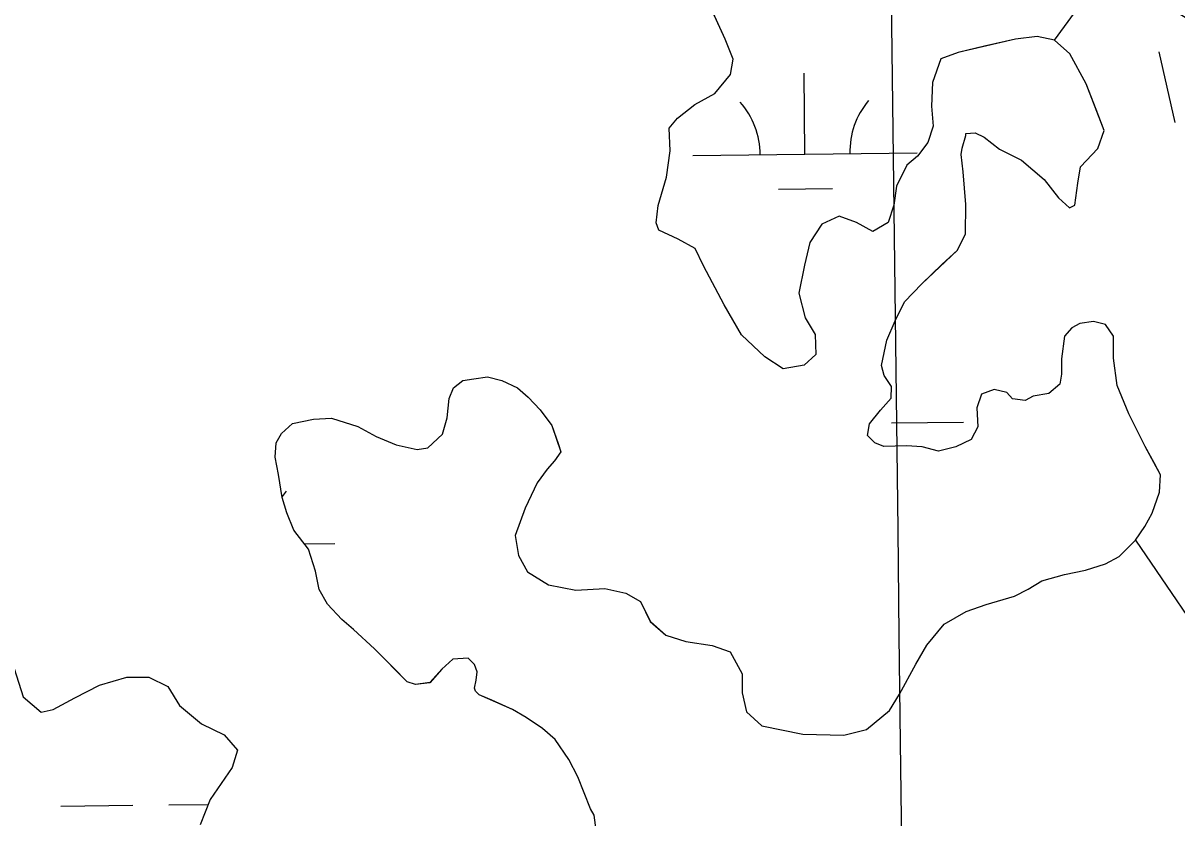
# Model space of a CAD drawing. Extents: x 3694830 to 3732949, y 415201 to 440970.
# Drawn here: x 3725025 to 3725539, y 429561 to 429915 of the extents above; entities that cross this region are included whole.
import ezdxf

# ---------------------------------------------------------------- set-up
doc = ezdxf.new("R2010")
doc.units = 0
for name, color, linetype in [('V-GRID-MAJR', 7, 'Continuous'), ('V-TOPO-SHOR', 7, 'Continuous'), ('V-UTIL-LINE', 7, 'Continuous'), ('V-WETL-SWMP', 7, 'Continuous')]:
    doc.layers.add(name, color=color, linetype=linetype)

msp = doc.modelspace()

# ---------------------------------------------------------------- linework, layer by layer
at = {"layer": 'V-GRID-MAJR'}
msp.add_spline([(3725521.948, 420931.967), (3725447.9250000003, 426990.407), (3725373.878, 433050.776), (3725299.8310000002, 439111.152), (3725299.808, 439113.075)], degree=3, dxfattribs=at)
at = {"layer": 'V-TOPO-SHOR'}
for points in [[(3725484.713, 429907.043), (3725500.9051001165, 429929.3457808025), (3725523.011781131, 429929.3457808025), (3725559.8562494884, 429907.23909978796), (3725618.8073988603, 429892.5013124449), (3725670.389654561, 429892.5013124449), (3725707.234122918, 429899.87020611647), (3725751.4474849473, 429899.87020611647), (3725795.6608469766, 429907.23909978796), (3725876.718677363, 429944.0835681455), (3725965.145401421, 429951.452461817), (3726016.7276571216, 429944.0835681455), (3726068.309912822, 429929.3457808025), (3726119.892168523, 429936.71467447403), (3726208.318892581, 429973.5591428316), (3726274.638935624, 430032.51029220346), (3726304.1145103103, 430047.24807954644), (3726370.434553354, 430091.46144157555), (3726488.336852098, 430106.1992289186), (3726533.312, 430113.379)], [(3725311.848, 429846.01900000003), (3725313.509, 429857.766), (3725313.136, 429867.902), (3725316.8000000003, 429872.346), (3725324.521, 429878.4), (3725333.454, 429883.233), (3725340.372, 429891.722), (3725341.611, 429898.607), (3725337.995, 429907.537), (3725327.534, 429930.675)], [(3725525.041, 429726.139), (3725517.795, 429740.756), (3725512.568, 429753.337), (3725510.987, 429765.50200000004), (3725511.022, 429775.23), (3725507.3910000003, 429780.51), (3725502.126, 429781.745), (3725496.043, 429780.954), (3725492.389, 429778.941), (3725489.133, 429775.304), (3725487.884, 429765.174), (3725487.861, 429758.28500000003), (3725487.036, 429753.82800000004), (3725482.1580000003, 429749.792), (3725475.264, 429748.60000000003), (3725471.608, 429746.58400000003), (3725465.937, 429747.416), (3725463.515, 429750.261), (3725457.846, 429751.496), (3725452.165, 429749.489), (3725450.117, 429743.414), (3725450.4930000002, 429734.903), (3725447.6380000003, 429729.238), (3725440.737, 429726.018), (3725433.028, 429724.018), (3725425.739, 429726.07), (3725418.852, 429726.498), (3725408.716, 429726.12700000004), (3725404.669, 429727.761), (3725401.438, 429731.014), (3725402.267, 429736.281), (3725407.1520000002, 429742.343), (3725412.032, 429747.596), (3725412.0500000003, 429752.866), (3725408.825, 429757.74), (3725407.623, 429762.20300000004), (3725410.092, 429773.542), (3725413.769, 429782.041), (3725417.85, 429790.539), (3725425.579, 429798.618), (3725434.525, 429807.101), (3725441.437, 429813.56200000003), (3725445.109, 429820.847), (3725445.1520000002, 429833.815), (3725443.987, 429848.411), (3725443.2, 429856.114), (3725443.616, 429858.95), (3725445.257, 429864.619), (3725445.259, 429865.43), (3725449.3140000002, 429865.821), (3725453.361, 429863.781), (3725460.2320000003, 429858.487), (3725469.943, 429853.592), (3725480.046, 429845.04600000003), (3725486.503, 429836.92), (3725491.353, 429832.445), (3725493.788, 429833.651), (3725495.037, 429843.375), (3725496.278, 429850.666), (3725504.006, 429858.745), (3725506.8710000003, 429866.843), (3725503.254, 429876.178), (3725498.8340000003, 429887.54000000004), (3725491.5840000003, 429900.94), (3725484.713, 429907.043), (3725477.019, 429908.69), (3725467.287, 429907.506), (3725453.4960000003, 429904.311), (3725441.7320000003, 429901.514), (3725434.021, 429898.702), (3725430.339, 429888.177), (3725429.899, 429877.64), (3725430.679, 429868.721), (3725428.223, 429861.43200000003), (3725423.744, 429855.368), (3725418.866, 429851.331), (3725414.377, 429842.025), (3725413.132, 429833.518), (3725410.674, 429825.826), (3725403.77, 429821.795), (3725396.49, 429825.873), (3725388.7970000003, 429828.73600000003), (3725381.085, 429825.115), (3725375.788, 429817.025), (3725373.323, 429806.902), (3725370.849, 429794.346), (3725373.648, 429783.393), (3725378.082, 429776.082), (3725378.457, 429767.16500000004), (3725373.171, 429762.317), (3725363.845, 429760.728), (3725355.757, 429766.02400000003), (3725345.251, 429775.787), (3725337.595, 429789.189), (3725328.332, 429806.648), (3725324.7090000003, 429814.36100000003), (3725317.023, 429818.441), (3725308.526, 429822.522), (3725307.322, 429825.768), (3725308.157, 429833.467), (3725311.848, 429846.01900000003)], [(3725272.444, 429579.054), (3725268.418, 429586.767), (3725262.366, 429595.704), (3725256.71, 429600.587), (3725249.431, 429605.47500000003), (3725243.363, 429609.143), (3725234.055, 429613.229), (3725228.39, 429615.678), (3725226.774, 429617.304), (3725226.373, 429618.523), (3725227.194, 429622.168), (3725227.612, 429625.814), (3725226.407, 429629.06), (3725223.579, 429631.907), (3725216.688, 429631.526), (3725211.809, 429627.08400000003), (3725206.519, 429621.022), (3725200.031, 429620.233), (3725196.39, 429621.462), (3725190.33, 429627.561), (3725181.847, 429636.101), (3725172.5530000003, 429644.643), (3725167.3000000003, 429649.12), (3725160.839, 429656.032), (3725157.2120000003, 429662.528), (3725155.6180000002, 429670.641), (3725152.407, 429680.379), (3725145.952, 429688.913), (3725142.736, 429696.623), (3725140.731, 429703.521), (3725139.144, 429713.659), (3725137.551, 429721.365), (3725137.977, 429727.847), (3725140.4220000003, 429731.892), (3725145.3000000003, 429736.33400000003), (3725154.629, 429738.331), (3725162.737, 429738.708), (3725174.478, 429735.021), (3725182.5700000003, 429730.534), (3725191.475, 429726.858), (3725200.791, 429724.8), (3725205.6550000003, 429725.59500000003), (3725212.161, 429731.652), (3725214.214, 429738.939), (3725215.051, 429747.449), (3725217.095, 429752.30700000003), (3725221.1580000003, 429755.534), (3725226.024, 429756.329), (3725232.1070000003, 429757.119), (3725238.5870000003, 429755.477), (3725245.466, 429752.21), (3725250.316, 429748.141), (3725255.5670000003, 429742.45), (3725260.812, 429735.542), (3725263.622, 429727.425), (3725264.826, 429723.77400000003), (3725261.975, 429719.729), (3725258.721, 429716.094), (3725254.242, 429710.03), (3725248.933, 429698.69800000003), (3725244.434, 429686.553), (3725246.025, 429677.632), (3725250.054, 429670.321), (3725259.358, 429664.617), (3725271.508, 429662.143), (3725284.48, 429662.911), (3725293.795, 429660.853), (3725300.268, 429657.183), (3725304.696, 429648.25200000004), (3725311.565, 429642.14900000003), (3725320.472, 429639.282), (3725332.221, 429637.621), (3725340.3170000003, 429634.75800000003), (3725345.554, 429625.011), (3725345.525, 429616.5), (3725347.522, 429607.982), (3725354.393, 429601.879), (3725372.6180000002, 429598.17), (3725390.858, 429597.70300000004), (3725400.997, 429600.101), (3725411.159, 429608.57800000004), (3725415.643, 429615.859), (3725422.983, 429629.20900000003), (3725427.875, 429637.705), (3725435.606, 429647), (3725445.353, 429652.643), (3725454.2800000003, 429655.854), (3725466.8570000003, 429659.46), (3725472.948, 429662.68200000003), (3725479.04, 429666.309), (3725489.182, 429669.113), (3725498.511, 429671.107), (3725507.438, 429673.913), (3725513.5270000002, 429677.137), (3725520.846, 429684.407), (3725524.9220000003, 429690.473), (3725528.184, 429696.542), (3725531.4590000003, 429705.854), (3725531.889, 429713.552), (3725529.069, 429718.83), (3725525.041, 429726.139)], [(3725520.846, 429684.407), (3725559.8562494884, 429627.2211402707), (3725589.3318241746, 429597.7455655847), (3725596.700717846, 429575.63888457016), (3725589.3318241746, 429546.1633098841), (3725596.700717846, 429509.3188415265), (3725604.0696115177, 429472.4743731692), (3725633.545186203, 429450.36769215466), (3725655.6518672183, 429435.6299048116), (3725677.7585482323, 429420.8921174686), (3725692.4963355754, 429391.41654278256), (3725699.865229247, 429354.572074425), (3725714.6030165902, 429325.0964997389), (3725736.709697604, 429288.25203138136), (3725766.1852722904, 429280.88313770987), (3725788.2919533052, 429332.4653934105), (3725810.398634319, 429339.83428708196), (3725839.8742090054, 429310.35871239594), (3725861.9808900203, 429273.5142440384), (3725898.8253583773, 429258.7764566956), (3725935.6698267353, 429244.03866935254), (3725979.883188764, 429236.66977568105)], [(3725021.3140000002, 429627.319), (3725025.327, 429614.74), (3725033.41, 429607.824), (3725038.682, 429609.022), (3725048.4280000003, 429614.257), (3725059.389, 429619.895), (3725071.56, 429623.50200000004), (3725081.288, 429623.471), (3725089.785, 429619.387), (3725095.026, 429610.859), (3725104.725, 429602.721), (3725114.843, 429597.822), (3725120.898, 429590.912), (3725118.441, 429583.22000000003), (3725108.666, 429569.066), (3725104.168, 429557.732)], [(3725280.8680000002, 429553.085), (3725279.682, 429562.004), (3725278.0700000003, 429564.847), (3725272.444, 429579.054)]]:
    msp.add_lwpolyline(points, dxfattribs=at)
at = {"layer": 'V-UTIL-LINE'}
msp.add_lwpolyline([(3725538.3850000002, 429870.354), (3725531.358, 429901.892)], dxfattribs=at)
at = {"layer": 'V-WETL-SWMP'}
for p, q in [((3725337.9930986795, 429907.5368565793), (3725327.533099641, 429930.6748567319)), ((3725477.0180789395, 429908.6898534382), (3725467.286080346, 429907.506853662)), ((3725484.7130778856, 429907.04285327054), (3725477.0180789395, 429908.6898534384)), ((3725341.6110983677, 429898.6078565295), (3725337.9930986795, 429907.5368565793)), ((3725467.286080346, 429907.506853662), (3725441.7320841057, 429901.51285426)), ((3725491.5830770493, 429900.93985313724), (3725484.7130778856, 429907.04285327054)), ((3725340.3720986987, 429891.72185658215), (3725341.6110983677, 429898.6078565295)), ((3725434.0210852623, 429898.70185444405), (3725430.3380860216, 429888.1768545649)), ((3725441.7320841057, 429901.51285426), (3725434.0210852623, 429898.70185444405)), ((3725498.8330763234, 429887.54085302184), (3725491.5830770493, 429900.93985313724)), ((3725333.4530998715, 429883.2338567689), (3725340.3720986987, 429891.72185658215)), ((3725373.5788528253, 429856.2835248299), (3725373.14950101, 429892.28096436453)), ((3725430.3380860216, 429888.1768545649), (3725429.897086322, 429877.6398546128)), ((3725506.870075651, 429866.8428529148), (3725498.8330763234, 429887.54085302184)), ((3725324.520101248, 429878.3998569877), (3725333.4530998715, 429883.2338567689)), ((3725316.799102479, 429872.34685718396), (3725324.520101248, 429878.3998569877)), ((3725429.897086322, 429877.6398546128), (3725430.6780864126, 429868.7208546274)), ((3725313.1361030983, 429867.90085728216), (3725316.799102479, 429872.34685718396)), ((3725313.5071032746, 429857.7668573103), (3725313.1361030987, 429867.90085728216)), ((3725430.6780864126, 429868.7208546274), (3725428.2220869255, 429861.4328547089)), ((3725443.615084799, 429858.9498543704), (3725445.2550844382, 429864.61785431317)), ((3725445.2550844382, 429864.61785431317), (3725445.258084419, 429865.42885431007)), ((3725445.258084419, 429865.42885431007), (3725449.3120838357, 429865.82085421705)), ((3725449.3120838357, 429865.82085421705), (3725453.359083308, 429863.78085413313)), ((3725453.359083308, 429863.78085413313), (3725460.231082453, 429858.487853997)), ((3725504.00507624, 429858.7458530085), (3725506.870075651, 429866.8428529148)), ((3725311.8461037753, 429846.01785738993), (3725313.5071032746, 429857.7668573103)), ((3725323.5824124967, 429855.6872039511), (3725423.575293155, 429856.8798457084)), ((3725428.2220869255, 429861.4328547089), (3725423.7430876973, 429855.36885483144)), ((3725443.200084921, 429856.1138543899), (3725443.6150847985, 429858.9498543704)), ((3725460.231082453, 429858.487853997), (3725469.9420811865, 429853.5918537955)), ((3725496.277077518, 429850.6658532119), (3725504.00507624, 429858.7458530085)), ((3725423.7430876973, 429855.36885483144), (3725418.86608848, 429851.33185495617)), ((3725443.985084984, 429848.4098543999), (3725443.200084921, 429856.1138543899)), ((3725469.9420811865, 429853.5918537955), (3725480.0460799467, 429845.0458535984)), ((3725418.86608848, 429851.33185495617), (3725414.376089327, 429842.0248550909)), ((3725445.152085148, 429833.8148544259), (3725443.985084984, 429848.4098543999)), ((3725495.037077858, 429843.374853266), (3725496.2770775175, 429850.6658532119)), ((3725308.156104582, 429833.4658575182), (3725311.8461037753, 429846.01785738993)), ((3725414.3760893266, 429842.0248550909), (3725413.1310896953, 429833.5178551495)), ((3725480.0460799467, 429845.0458535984), (3725486.503079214, 429836.91885348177)), ((3725493.7880782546, 429833.651853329), (3725495.037077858, 429843.374853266)), ((3725361.7637440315, 429840.71050533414), (3725385.762035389, 429840.996739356)), ((3725486.503079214, 429836.91885348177), (3725491.352078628, 429832.44385338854)), ((3725307.320104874, 429825.7678575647), (3725308.156104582, 429833.4658575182)), ((3725413.1310896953, 429833.5178551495), (3725410.673090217, 429825.8248552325)), ((3725445.1080854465, 429820.84585447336), (3725445.152085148, 429833.8148544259)), ((3725491.352078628, 429832.4438533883), (3725493.7880782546, 429833.651853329)), ((3725388.797093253, 429828.73585571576), (3725381.084094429, 429825.1138559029)), ((3725396.4880922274, 429825.8728555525), (3725388.797093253, 429828.73585571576)), ((3725403.770091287, 429821.79485540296), (3725396.4880922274, 429825.8728555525)), ((3725410.673090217, 429825.8248552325), (3725403.770091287, 429821.7948554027)), ((3725308.5251047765, 429822.5218575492), (3725307.320104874, 429825.7678575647)), ((3725317.0221036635, 429818.4398573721), (3725308.5251047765, 429822.5218575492)), ((3725381.084094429, 429825.1138559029), (3725375.787095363, 429817.0258560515)), ((3725441.4360861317, 429813.5618545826), (3725445.1080854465, 429820.84585447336)), ((3725324.709102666, 429814.3608572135), (3725317.0221036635, 429818.4398573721)), ((3725375.787095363, 429817.0258560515), (3725373.3210959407, 429806.9018561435)), ((3725328.331102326, 429806.6478571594), (3725324.7091026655, 429814.3608572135)), ((3725425.5780887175, 429798.61885499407), (3725441.4360861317, 429813.5618545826)), ((3725337.5951014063, 429789.187857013), (3725328.331102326, 429806.6478571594)), ((3725373.3210959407, 429806.9018561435), (3725370.847096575, 429794.34485624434)), ((3725417.8500899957, 429790.5388551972), (3725425.5780887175, 429798.61885499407)), ((3725370.847096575, 429794.34485624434), (3725373.6470964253, 429783.3928562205)), ((3725413.768090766, 429782.04185532), (3725417.8500899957, 429790.5388551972)), ((3725345.2501006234, 429775.78685688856), (3725337.5951014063, 429789.187857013)), ((3725373.6470964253, 429783.3928562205), (3725378.0810959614, 429776.0818561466)), ((3725410.0920914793, 429773.5418554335), (3725413.768090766, 429782.04185532)), ((3725496.0420791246, 429780.9538534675), (3725492.388079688, 429778.9398535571)), ((3725502.1250782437, 429781.7438533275), (3725496.0420791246, 429780.9538534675)), ((3725507.3900775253, 429780.5098532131), (3725502.1250782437, 429781.7438533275)), ((3725511.0200771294, 429775.22885315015), (3725507.3900775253, 429780.5098532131)), ((3725355.755099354, 429766.02485668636), (3725345.2501006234, 429775.7868568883)), ((3725378.0810959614, 429776.0818561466), (3725378.457096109, 429767.1638561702)), ((3725489.133080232, 429775.30285364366), (3725487.883080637, 429765.17385370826)), ((3725492.388079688, 429778.9398535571), (3725489.133080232, 429775.30285364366)), ((3725510.9870773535, 429765.50185318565), (3725511.0200771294, 429775.22885315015)), ((3725407.6220920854, 429762.2018555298), (3725410.0920914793, 429773.5418554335)), ((3725363.8440983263, 429760.72785652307), (3725355.755099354, 429766.02485668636)), ((3725378.457096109, 429767.1638561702), (3725373.171096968, 429762.3178563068)), ((3725487.883080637, 429765.17385370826), (3725487.860080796, 429758.28385373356)), ((3725512.567077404, 429753.33685319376), (3725510.9870773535, 429765.50185318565)), ((3725373.171096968, 429762.3178563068), (3725363.8440983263, 429760.72785652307)), ((3725408.823092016, 429757.73985551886), (3725407.6220920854, 429762.2018555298)), ((3725217.0941193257, 429752.3058598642), (3725221.158118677, 429755.534859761)), ((3725221.158118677, 429755.534859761), (3725226.0241179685, 429756.32885964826)), ((3725226.0241179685, 429756.3288596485), (3725232.1061170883, 429757.11885950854)), ((3725232.1061170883, 429757.11885950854), (3725238.5861162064, 429755.47585936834)), ((3725238.5861162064, 429755.4758593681), (3725245.465115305, 429752.20985922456)), ((3725412.0490916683, 429752.8648554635), (3725408.823092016, 429757.73985551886)), ((3725487.860080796, 429758.28385373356), (3725487.034081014, 429753.8288537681)), ((3725215.0511197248, 429747.4488599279), (3725217.0941193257, 429752.3058598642)), ((3725245.465115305, 429752.2098592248), (3725250.315114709, 429748.14085912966)), ((3725412.0310917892, 429747.59585548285), (3725412.0490916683, 429752.8648554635)), ((3725452.1630860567, 429749.4878545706), (3725450.1160864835, 429743.41485463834)), ((3725457.8440852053, 429751.4948544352), (3725452.1630860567, 429749.4878545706)), ((3725463.5140844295, 429750.2598543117), (3725457.8440852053, 429751.4948544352)), ((3725465.93708415, 429747.41485426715), (3725463.5140844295, 429750.2598543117)), ((3725482.1570817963, 429749.79185389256), (3725475.263082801, 429748.59885405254)), ((3725487.034081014, 429753.8288537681), (3725482.1570817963, 429749.79185389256)), ((3725517.794076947, 429740.75485312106), (3725512.567077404, 429753.33685319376)), ((3725214.212120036, 429738.9398599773), (3725215.0511197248, 429747.4488599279)), ((3725250.315114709, 429748.14085912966), (3725255.565114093, 429742.44885903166)), ((3725407.1500926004, 429742.3438556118), (3725412.0310917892, 429747.59585548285)), ((3725471.6080833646, 429746.584854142), (3725465.93708415, 429747.41485426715)), ((3725475.263082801, 429748.59885405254), (3725471.6080833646, 429746.584854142)), ((3725154.6291284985, 429738.3298613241), (3725162.7371273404, 429738.7078611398)), ((3725162.7371273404, 429738.7078611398), (3725174.4781257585, 429735.02086088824)), ((3725212.160120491, 429731.65186004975), (3725214.212120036, 429738.9398599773)), ((3725255.565114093, 429742.44885903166), (3725260.8111135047, 429735.540858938)), ((3725402.2660934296, 429736.27985574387), (3725407.1500926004, 429742.3438556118)), ((3725450.1160864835, 429743.41485463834), (3725450.493086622, 429734.90185466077)), ((3725525.0400762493, 429726.13985300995), (3725517.794076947, 429740.75485312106)), ((3725140.4221306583, 429731.8928616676), (3725145.3001298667, 429736.33486154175)), ((3725145.3001298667, 429736.33486154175), (3725154.6291284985, 429738.3298613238)), ((3725174.4781257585, 429735.02086088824), (3725182.5691247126, 429730.53486072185)), ((3725260.8111135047, 429735.540858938), (3725264.8241132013, 429723.77285888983)), ((3725401.4370936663, 429731.01385578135), (3725402.2660934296, 429736.27985574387)), ((3725412.164227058, 429736.6642027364), (3725444.161948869, 429737.04584809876)), ((3725450.493086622, 429734.90185466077), (3725447.6370871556, 429729.2368547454)), ((3725137.9761310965, 429727.8478617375), (3725140.4221306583, 429731.8928616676)), ((3725182.5691247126, 429730.53486072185), (3725191.4741235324, 429726.8578605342)), ((3725205.6551215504, 429725.59386021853), (3725212.160120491, 429731.65186004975)), ((3725404.6690932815, 429727.76085572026), (3725401.4370936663, 429731.01385578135)), ((3725447.6370871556, 429729.2368547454), (3725440.7350882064, 429726.0178549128)), ((3725137.5491313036, 429721.3648617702), (3725137.9761310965, 429727.8478617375)), ((3725191.4741235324, 429726.857860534), (3725200.7891222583, 429724.79986033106)), ((3725200.7891222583, 429724.79986033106), (3725205.6551215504, 429725.5938602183)), ((3725264.8241132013, 429723.77285888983), (3725261.973113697, 429719.729858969)), ((3725408.716092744, 429726.1258556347), (3725404.6690932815, 429727.7608557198)), ((3725418.850091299, 429726.49685540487), (3725408.716092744, 429726.1258556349)), ((3725425.739090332, 429726.06885525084), (3725418.850091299, 429726.49685540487)), ((3725433.028089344, 429724.01785509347), (3725425.739090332, 429726.06885525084)), ((3725440.7350882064, 429726.0178549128), (3725433.028089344, 429724.017855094)), ((3725531.888075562, 429713.55185290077), (3725525.0400762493, 429726.13985300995)), ((3725139.144131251, 429713.65886176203), (3725137.5491313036, 429721.3648617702)), ((3725261.973113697, 429719.729858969), (3725258.7191142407, 429716.09285905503)), ((3725140.7311312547, 429703.52086176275), (3725139.144131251, 429713.65886176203)), ((3725258.7191142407, 429716.09285905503), (3725254.240115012, 429710.02885917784)), ((3725531.457075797, 429705.85285293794), (3725531.8880755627, 429713.55185290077)), ((3725254.240115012, 429710.02885917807), (3725248.93311602, 429698.69785933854)), ((3725142.7351311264, 429696.62386174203), (3725140.7311312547, 429703.52086176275)), ((3725528.1830764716, 429696.54085304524), (3725531.457075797, 429705.85285293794)), ((3725248.93311602, 429698.69785933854), (3725244.433116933, 429686.55385948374)), ((3725145.951130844, 429688.9118616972), (3725142.7351311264, 429696.62386174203)), ((3725524.920077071, 429690.4728531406), (3725528.1830764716, 429696.54085304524)), ((3725152.4071301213, 429680.3788615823), (3725145.951130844, 429688.9118616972)), ((3725520.8460777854, 429684.4068532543), (3725524.920077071, 429690.4728531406)), ((3725150.576401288, 429682.79856590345), (3725164.1950965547, 429682.96099971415)), ((3725244.433116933, 429686.55385948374), (3725246.024116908, 429677.63185947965)), ((3725513.5260789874, 429677.13585344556), (3725520.8460777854, 429684.4068532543)), ((3725155.6171298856, 429670.6398615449), (3725152.4071301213, 429680.3788615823)), ((3725246.024116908, 429677.63185947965), (3725250.053116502, 429670.32185941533)), ((3725507.4360799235, 429673.9138535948), (3725513.5260789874, 429677.1358534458)), ((3725498.510081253, 429671.106853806), (3725507.4360799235, 429673.91385359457)), ((3725157.211129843, 429662.5288615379), (3725155.6171298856, 429670.6398615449)), ((3725250.053116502, 429670.32185941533), (3725259.356115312, 429664.6168592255)), ((3725479.039084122, 429666.3088542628), (3725489.1810826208, 429669.11185402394)), ((3725489.1810826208, 429669.11185402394), (3725498.510081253, 429671.106853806)), ((3725160.837129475, 429656.0318614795), (3725157.211129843, 429662.5288615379)), ((3725259.356115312, 429664.6168592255), (3725271.5071136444, 429662.1438589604)), ((3725271.5071136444, 429662.1438589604), (3725284.479111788, 429662.910858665)), ((3725284.479111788, 429662.910858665), (3725293.794110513, 429660.8528584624)), ((3725466.8560860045, 429659.4598545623), (3725472.9470850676, 429662.6818544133)), ((3725472.9470850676, 429662.6818544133), (3725479.039084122, 429666.3088542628)), ((3725293.794110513, 429660.8528584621), (3725300.2671096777, 429657.1828583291)), ((3725300.2671096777, 429657.1828583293), (3725304.6951092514, 429648.25185826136)), ((3725454.2800878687, 429655.8538548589), (3725466.8560860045, 429659.4598545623)), ((3725167.2991287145, 429649.1198613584), (3725160.837129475, 429656.0318614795)), ((3725435.6060907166, 429646.9998553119), (3725445.3520892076, 429652.64185507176)), ((3725445.3520892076, 429652.64185507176), (3725454.2800878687, 429655.8538548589)), ((3725172.553128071, 429644.6438612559), (3725167.2991287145, 429649.1198613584)), ((3725304.6951092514, 429648.25185826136), (3725311.565108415, 429642.1488581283)), ((3725427.874092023, 429637.70385552), (3725435.6060907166, 429646.9998553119)), ((3725181.8461269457, 429636.1008610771), (3725172.553128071, 429644.6438612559)), ((3725311.565108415, 429642.1488581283), (3725320.4721072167, 429639.2818579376)), ((3725196.3881252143, 429621.4608608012), (3725181.8461269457, 429636.1008610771)), ((3725320.4721072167, 429639.2818579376), (3725332.2201055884, 429637.6208576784)), ((3725332.2201055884, 429637.6208576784), (3725340.3171045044, 429634.75685750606)), ((3725422.981092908, 429629.2088556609), (3725427.874092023, 429637.70385552)), ((3725216.6871221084, 429631.5248603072), (3725211.8081229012, 429627.0828604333)), ((3725223.5791211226, 429631.90686015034), (3725216.6871221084, 429631.5248603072)), ((3725226.406120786, 429629.06086009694), (3725223.5791211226, 429631.90686015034)), ((3725340.3171045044, 429634.75685750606), (3725345.553103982, 429625.01185742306)), ((3725211.8081229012, 429627.0828604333), (3725206.5191237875, 429621.02086057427)), ((3725227.6111206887, 429625.8138600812), (3725226.406120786, 429629.06086009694)), ((3725227.1931208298, 429622.16786010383), (3725227.6111206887, 429625.8138600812)), ((3725415.64109425, 429615.85885587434), (3725422.981092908, 429629.2088556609)), ((3725059.388144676, 429619.8958638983), (3725071.5601428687, 429623.50186361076)), ((3725071.5601428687, 429623.50186361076), (3725081.2871414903, 429623.4698633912)), ((3725081.2871414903, 429623.4698633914), (3725089.785140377, 429619.3878632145)), ((3725200.0311247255, 429620.23286072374), (3725196.3881252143, 429621.46086080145)), ((3725206.5191237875, 429621.02086057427), (3725200.0311247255, 429620.2328607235)), ((3725226.371121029, 429618.5228601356), (3725227.1931208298, 429622.16786010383)), ((3725345.553103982, 429625.01185742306), (3725345.5241041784, 429616.4998574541)), ((3725048.426146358, 429614.2578641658), (3725059.388144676, 429619.8958638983)), ((3725089.785140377, 429619.38786321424), (3725095.025139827, 429610.85886312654)), ((3725226.7721209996, 429617.30486013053), (3725226.371121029, 429618.5228601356)), ((3725228.388120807, 429615.67886010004), (3725226.7721209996, 429617.30486013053)), ((3725243.3621188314, 429609.1428597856), (3725228.388120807, 429615.67886010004)), ((3725345.5241041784, 429616.4998574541), (3725347.5221040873, 429607.9818574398)), ((3725411.1580950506, 429608.5778560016), (3725415.6410942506, 429615.85885587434)), ((3725025.3251496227, 429614.74086468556), (3725033.408148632, 429607.823864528)), ((3725038.6811478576, 429609.02186440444), (3725048.426146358, 429614.2578641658)), ((3725095.025139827, 429610.85886312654), (3725104.725138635, 429602.71986293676)), ((3725033.408148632, 429607.823864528), (3725038.6811478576, 429609.02186440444)), ((3725249.4291180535, 429605.47485966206), (3725243.3621188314, 429609.1428597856)), ((3725256.7081171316, 429600.58685951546), (3725249.4291180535, 429605.47485966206)), ((3725347.5221040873, 429607.9818574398), (3725354.3921032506, 429601.8788573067)), ((3725400.9970966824, 429600.10085626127), (3725411.1580950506, 429608.5778560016)), ((3725104.725138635, 429602.719862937), (3725114.841137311, 429597.82186272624)), ((3725262.3661164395, 429595.7038594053), (3725256.7081171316, 429600.58685951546)), ((3725354.3921032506, 429601.8788573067), (3725372.6181007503, 429598.16985690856)), ((3725390.856098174, 429597.7028564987), (3725400.9970966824, 429600.10085626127)), ((3725114.841137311, 429597.82186272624), (3725120.897136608, 429590.9118626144)), ((3725268.416115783, 429586.76685930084), (3725262.3661164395, 429595.7038594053)), ((3725372.6181007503, 429598.16985690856), (3725390.856098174, 429597.7028564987)), ((3725120.897136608, 429590.9118626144), (3725118.44013713, 429583.21886269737)), ((3725272.443115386, 429579.0528592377), (3725268.416115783, 429586.76685930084)), ((3725118.4401371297, 429583.21886269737), (3725108.665138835, 429569.0658629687)), ((3725278.069114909, 429564.8478591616), (3725272.443115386, 429579.0528592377)), ((3725108.665138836, 429569.0658629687), (3725104.168139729, 429557.732863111)), ((3725042.172575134, 429566.06539436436), (3725074.1702969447, 429566.447039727)), ((3725090.1691578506, 429566.6378624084), (3725107.785067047, 429566.84797205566)), ((3725279.681114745, 429562.00485913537), (3725278.069114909, 429564.8478591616)), ((3725280.8671147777, 429553.0848591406), (3725279.6811147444, 429562.00485913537))]:
    msp.add_line(p, q, dxfattribs=at)
for centre, radius, start, end in [((3725318.334186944, 429856.09944391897), 35.24628790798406, 359.91152952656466, 41.455187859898), ((3725428.8121932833, 429857.41714456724), 35.246287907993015, 139.91152663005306, 181.4551849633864), ((3725169.431996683, 429683.49829857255), 35.246287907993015, 139.91152663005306, 144.6747039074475)]:
    msp.add_arc(centre, radius, start, end, dxfattribs=at)

doc.saveas('drawing.dxf')
